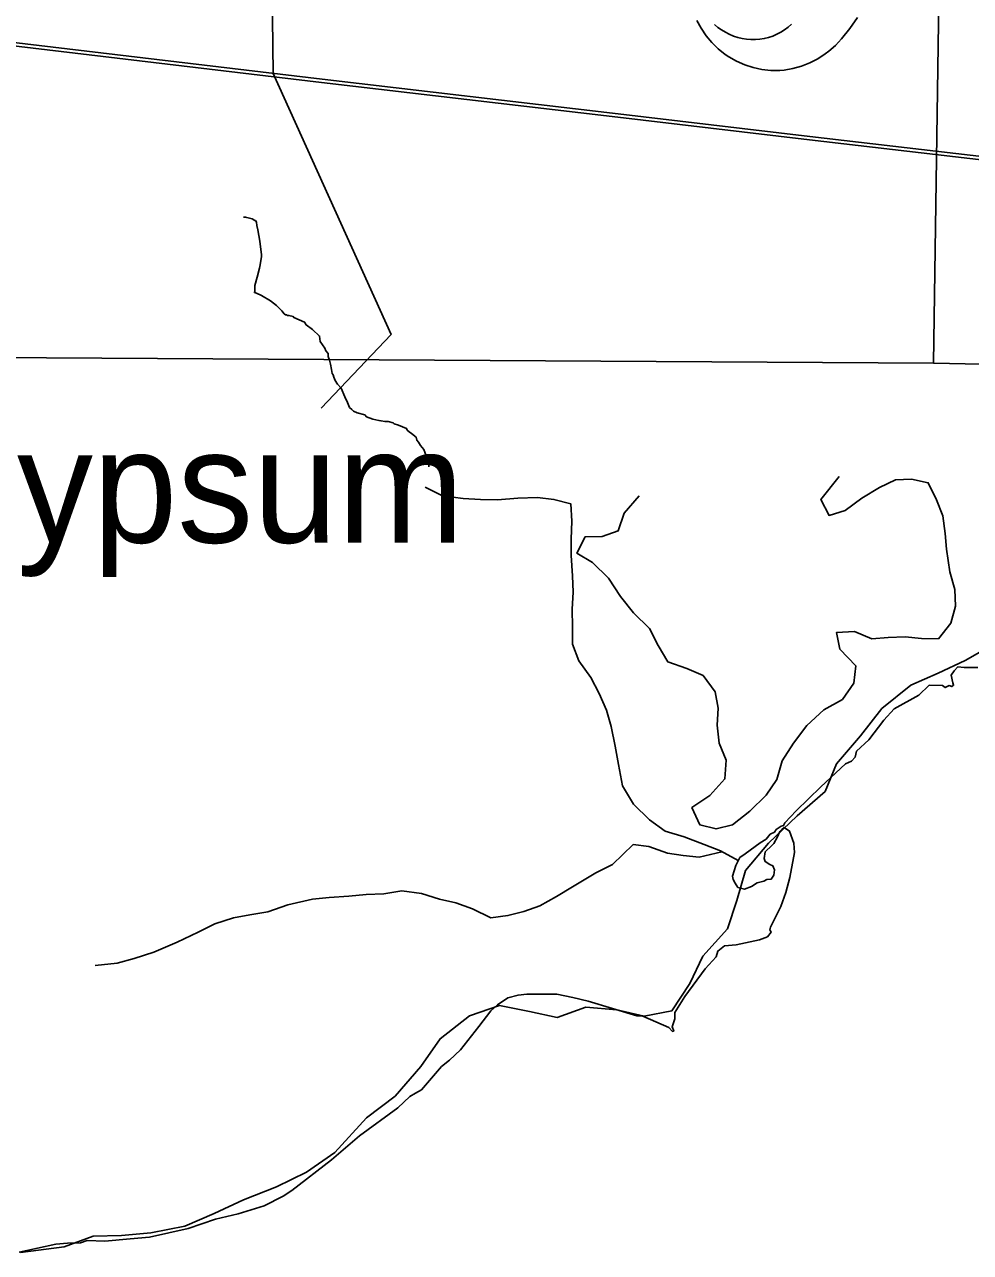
# Model space of a CAD drawing. Extents: x 0 to 34, y 0 to 22.
# Drawn here: x 5.4857 to 5.8148, y 17.6246 to 18.0517 of the extents above; entities that cross this region are included whole.
import ezdxf

# ---------------------------------------------------------------- set-up
doc = ezdxf.new("R2010")
doc.units = 0
for name, color, linetype in [('GM_X_Corporation', 7, 'Continuous'), ('GM_X_Interchange_Ramps', 7, 'Continuous'), ('GM_X_Major_Lake', 7, 'Continuous'), ('GM_X_Minor_River', 7, 'Continuous'), ('GM_X_Rail_Line', 7, 'Continuous'), ('GM_X_State_Route', 7, 'Continuous'), ('GM_X_Unincorporated_Text', 7, 'Continuous')]:
    doc.layers.add(name, color=color, linetype=linetype)

msp = doc.modelspace()

# ---------------------------------------------------------------- linework, layer by layer
at = {"layer": 'GM_X_Corporation'}
for points in [[(5.8093, 18.4313), (5.80201, 17.93395), (5.30041, 17.93698), (5.30482, 18.43261), (5.79308, 18.4314)], [(5.92403, 18.42993), (5.94033, 17.931), (5.80201, 17.93395), (5.8093, 18.4313)]]:
    msp.add_lwpolyline(points, close=True, dxfattribs=at)
for points in [[(5.48388, 17.62463), (5.4966, 17.62746), (5.50072, 17.62785), (5.50515, 17.62795), (5.50751, 17.62869), (5.5137, 17.62854), (5.5225, 17.62932), (5.52923, 17.62991), (5.54265, 17.63291), (5.55214, 17.63611), (5.5601, 17.63807), (5.56909, 17.64078), (5.57568, 17.64422), (5.57878, 17.64618), (5.59249, 17.6568), (5.60232, 17.66511), (5.61559, 17.67489), (5.61982, 17.67882), (5.62179, 17.68), (5.6238, 17.68113), (5.63078, 17.68924), (5.63353, 17.69145), (5.63737, 17.69509), (5.64376, 17.70315), (5.64794, 17.70861), (5.65024, 17.71077), (5.65383, 17.71318), (5.65742, 17.71411), (5.66052, 17.71445), (5.67089, 17.71441), (5.67649, 17.71333), (5.68185, 17.712), (5.69871, 17.70689), (5.70081, 17.70678), (5.70987, 17.70286), (5.71114, 17.70148), (5.71159, 17.70163), (5.711, 17.70305), (5.71198, 17.7059), (5.71203, 17.70807), (5.71547, 17.71362), (5.72255, 17.7233), (5.72638, 17.72738), (5.72697, 17.7294), (5.72928, 17.73127), (5.73331, 17.73156), (5.74147, 17.73328), (5.74417, 17.73441), (5.74545, 17.73598), (5.74506, 17.73677), (5.74526, 17.7378), (5.74884, 17.74488), (5.75066, 17.7498), (5.75194, 17.75505), (5.75356, 17.76376), (5.75342, 17.76695), (5.75184, 17.77118), (5.75007, 17.77236), (5.74919, 17.77167), (5.74855, 17.77098), (5.74767, 17.76921), (5.74639, 17.7669), (5.7457, 17.76612), (5.74344, 17.764), (5.74305, 17.76159), (5.74344, 17.76056), (5.74506, 17.75958), (5.74609, 17.75913), (5.74668, 17.75771), (5.74644, 17.75589), (5.7455, 17.75446), (5.74398, 17.75437), (5.7429, 17.75378), (5.74064, 17.75314), (5.73867, 17.75191), (5.73621, 17.75098), (5.73395, 17.75157), (5.73292, 17.75304), (5.73228, 17.75437), (5.73209, 17.75545), (5.73321, 17.75918), (5.73464, 17.76194), (5.73641, 17.76322), (5.74162, 17.7671), (5.74373, 17.76833), (5.74516, 17.77005), (5.74663, 17.77083), (5.74722, 17.77167), (5.74894, 17.77285), (5.74981, 17.77315), (5.75022, 17.77398), (5.75425, 17.77821), (5.76276, 17.78656), (5.77141, 17.79457), (5.77345, 17.79551), (5.77475, 17.79693), (5.77524, 17.79895), (5.77947, 17.80293), (5.78468, 17.80971), (5.78831, 17.81374), (5.79682, 17.81846), (5.8005, 17.82195), (5.80512, 17.82181), (5.80601, 17.82107), (5.8067, 17.82146), (5.80748, 17.82181), (5.80832, 17.82141), (5.80896, 17.8219), (5.80866, 17.82269), (5.80817, 17.82544), (5.80913, 17.82696), (5.81043, 17.82829), (5.81266, 17.82802), (5.81743, 17.82802)], [(5.81743, 17.82802), (5.81266, 17.82802), (5.81043, 17.82829), (5.80913, 17.82696), (5.80817, 17.82544), (5.80866, 17.82269), (5.80896, 17.8219), (5.80832, 17.82141), (5.80748, 17.82181), (5.8067, 17.82146), (5.80601, 17.82107), (5.80512, 17.82181), (5.8005, 17.82195), (5.79682, 17.81846), (5.78831, 17.81374), (5.78468, 17.80971), (5.77947, 17.80293), (5.77524, 17.79895), (5.77475, 17.79693), (5.77345, 17.79551), (5.77141, 17.79457), (5.76276, 17.78656), (5.75425, 17.77821), (5.75022, 17.77398), (5.74981, 17.77315), (5.74894, 17.77285), (5.74722, 17.77167), (5.74663, 17.77083), (5.74516, 17.77005), (5.74373, 17.76833), (5.74162, 17.7671), (5.73641, 17.76322), (5.73464, 17.76194), (5.73321, 17.75918), (5.73209, 17.75545), (5.73228, 17.75437), (5.73292, 17.75304), (5.73395, 17.75157), (5.73621, 17.75098), (5.73867, 17.75191), (5.74064, 17.75314), (5.7429, 17.75378), (5.74398, 17.75437), (5.7455, 17.75446), (5.74644, 17.75589), (5.74668, 17.75771), (5.74609, 17.75913), (5.74506, 17.75958), (5.74344, 17.76056), (5.74305, 17.76159), (5.74344, 17.764), (5.7457, 17.76612), (5.74639, 17.7669), (5.74767, 17.76921), (5.74855, 17.77098), (5.74919, 17.77167), (5.75007, 17.77236), (5.75184, 17.77118), (5.75342, 17.76695), (5.75356, 17.76376), (5.75194, 17.75505), (5.75066, 17.7498), (5.74884, 17.74488), (5.74526, 17.7378), (5.74506, 17.73677), (5.74545, 17.73598), (5.74417, 17.73441), (5.74147, 17.73328), (5.73331, 17.73156), (5.72928, 17.73127), (5.72697, 17.7294), (5.72638, 17.72738), (5.72255, 17.7233), (5.71547, 17.71362), (5.71203, 17.70807), (5.71198, 17.7059), (5.711, 17.70305), (5.71159, 17.70163), (5.71114, 17.70148), (5.70987, 17.70286), (5.70081, 17.70678), (5.69871, 17.70689), (5.68185, 17.712), (5.67649, 17.71333), (5.67089, 17.71441), (5.66052, 17.71445), (5.65742, 17.71411), (5.65383, 17.71318), (5.65024, 17.71077), (5.64794, 17.70861), (5.64376, 17.70315), (5.63737, 17.69509), (5.63353, 17.69145), (5.63078, 17.68924), (5.6238, 17.68113), (5.62179, 17.68), (5.61982, 17.67882), (5.61559, 17.67489), (5.60232, 17.66511), (5.59249, 17.6568), (5.57878, 17.64618), (5.57568, 17.64422), (5.56909, 17.64078), (5.5601, 17.63807), (5.55214, 17.63611), (5.54265, 17.63291), (5.52923, 17.62991), (5.5225, 17.62932), (5.5137, 17.62854), (5.50751, 17.62869), (5.50515, 17.62795), (5.50072, 17.62785), (5.4966, 17.62746), (5.48388, 17.62463)]]:
    msp.add_lwpolyline(points, dxfattribs=at)
at = {"layer": 'GM_X_Interchange_Ramps'}
msp.add_lwpolyline([(5.71966, 18.05317), (5.72113, 18.05043), (5.72285, 18.04786), (5.72483, 18.04547), (5.72703, 18.04329), (5.72946, 18.04136), (5.73075, 18.04049), (5.73345, 18.03897), (5.7363, 18.03772), (5.73925, 18.03677), (5.74229, 18.03612), (5.74538, 18.03579), (5.74849, 18.03579), (5.75004, 18.03591), (5.75309, 18.03641), (5.75609, 18.03721), (5.75897, 18.03836), (5.76172, 18.03979), (5.7643, 18.0415), (5.76554, 18.04244), (5.76784, 18.0445), (5.77, 18.04673), (5.77292, 18.05037), (5.77555, 18.05421)], dxfattribs=at)
at = {"layer": 'GM_X_Major_Lake'}
msp.add_lwpolyline([(5.82292, 17.83621), (5.81305, 17.83051), (5.80356, 17.82613), (5.79408, 17.82195), (5.78402, 17.81378), (5.77662, 17.80427), (5.76827, 17.79457), (5.76428, 17.78488), (5.7546, 17.77651), (5.74454, 17.76701), (5.73657, 17.7575), (5.73354, 17.74705), (5.73031, 17.73716), (5.72177, 17.72765), (5.71722, 17.71815), (5.71096, 17.70864), (5.70128, 17.70674), (5.69179, 17.70902), (5.68097, 17.70997), (5.6711, 17.70636), (5.66142, 17.70845), (5.65098, 17.71054), (5.64054, 17.70692), (5.63029, 17.69894), (5.62365, 17.68924), (5.61473, 17.67898), (5.60468, 17.67137), (5.59367, 17.65939), (5.5838, 17.65255), (5.57336, 17.64742), (5.56197, 17.64285), (5.55173, 17.6381), (5.54148, 17.63372), (5.52971, 17.63144), (5.51946, 17.63049), (5.50959, 17.6303), (5.49953, 17.62649), (5.48435, 17.62459)], dxfattribs=at)
at = {"layer": 'GM_X_Minor_River'}
for points in [[(5.70535, 18.20639), (5.63131, 18.20794), (5.6298, 18.16897), (5.57057, 18.16946), (5.57221, 18.03472), (5.61329, 17.94388), (5.58893, 17.9183)], [(5.62641, 17.89783), (5.62624, 17.89898), (5.62587, 17.89993), (5.62588, 17.9005), (5.62552, 17.90164), (5.62497, 17.90298), (5.62461, 17.90394), (5.62349, 17.90528), (5.62275, 17.90643), (5.62219, 17.9072), (5.62201, 17.90815), (5.62033, 17.9095), (5.61958, 17.91008), (5.61883, 17.91066), (5.61865, 17.91124), (5.61582, 17.91242), (5.61431, 17.91282), (5.61393, 17.9132), (5.61223, 17.91361), (5.6111, 17.91362), (5.60977, 17.91383), (5.60902, 17.91403), (5.60694, 17.91444), (5.60468, 17.91523), (5.60412, 17.916), (5.60147, 17.91661), (5.60015, 17.9172), (5.59959, 17.91777), (5.59885, 17.91854), (5.59811, 17.92026), (5.59719, 17.92217), (5.59591, 17.92523), (5.5946, 17.92658), (5.59386, 17.92792), (5.59331, 17.92907), (5.59313, 17.92983), (5.59276, 17.9304), (5.59259, 17.93173), (5.59224, 17.93364), (5.59188, 17.93497), (5.59133, 17.93631), (5.59135, 17.93726), (5.5906, 17.93822), (5.59024, 17.93917), (5.58857, 17.94148), (5.5884, 17.94338), (5.58597, 17.94569), (5.58372, 17.94724), (5.58317, 17.9482), (5.5794, 17.94977), (5.57921, 17.95015), (5.5777, 17.95055), (5.57713, 17.95056), (5.57695, 17.95075), (5.57657, 17.95076), (5.57601, 17.95115), (5.57526, 17.95211), (5.5747, 17.95268), (5.57339, 17.95403), (5.57133, 17.95558), (5.56814, 17.95752), (5.56644, 17.95831), (5.56569, 17.95851), (5.56588, 17.95889), (5.56591, 17.96097), (5.56671, 17.96381), (5.56752, 17.96703), (5.56772, 17.96816), (5.56814, 17.97101), (5.56815, 17.97158), (5.56765, 17.97633), (5.56695, 17.98033), (5.5666, 17.98185), (5.56642, 17.98299), (5.56605, 17.98357), (5.56586, 17.98357), (5.56493, 17.98416), (5.56304, 17.98456), (5.56266, 17.98476), (5.5619, 17.98477)], [(5.6996, 17.88776), (5.69433, 17.88179), (5.69229, 17.87556), (5.68673, 17.87359), (5.68083, 17.87353), (5.67785, 17.86789), (5.68329, 17.86454), (5.68888, 17.85909), (5.69311, 17.85272), (5.69756, 17.8471), (5.70314, 17.84165), (5.70624, 17.83569), (5.70954, 17.8301), (5.71615, 17.82767), (5.7218, 17.82526), (5.72605, 17.81965), (5.72707, 17.81392), (5.72675, 17.80804), (5.72737, 17.80175), (5.7299, 17.79579), (5.72938, 17.78934), (5.72411, 17.78356), (5.71793, 17.77932), (5.72065, 17.77337), (5.72633, 17.77191), (5.73207, 17.7733), (5.73807, 17.77812), (5.74371, 17.7837), (5.74745, 17.78913), (5.7493, 17.79555), (5.75324, 17.80174), (5.75795, 17.80791), (5.76377, 17.8133), (5.77032, 17.81695), (5.77425, 17.82257), (5.77496, 17.82864), (5.76938, 17.83447), (5.76818, 17.8402), (5.77446, 17.84063), (5.78049, 17.83803), (5.78621, 17.83847), (5.79211, 17.83872), (5.79781, 17.83821), (5.8037, 17.83808), (5.80801, 17.8435), (5.80966, 17.84936), (5.80941, 17.85526), (5.80765, 17.86139), (5.80649, 17.86921), (5.80604, 17.87473), (5.80522, 17.88084), (5.80306, 17.8864), (5.80015, 17.89236), (5.79428, 17.89363), (5.78876, 17.89338), (5.78318, 17.89065), (5.77701, 17.88698), (5.77121, 17.88274), (5.76565, 17.88096), (5.76273, 17.88654), (5.76919, 17.89457)], [(5.62509, 17.89075), (5.63111, 17.88776), (5.63832, 17.88684), (5.6444, 17.88651), (5.65029, 17.88638), (5.65735, 17.88698), (5.6642, 17.88721), (5.66989, 17.88652), (5.67576, 17.88505), (5.67619, 17.87896), (5.67586, 17.87269), (5.67593, 17.86698), (5.67634, 17.85994), (5.6766, 17.85423), (5.67628, 17.84834), (5.67633, 17.84206), (5.67639, 17.83616), (5.67854, 17.83041), (5.68279, 17.82461), (5.68571, 17.81903), (5.68824, 17.81327), (5.68983, 17.80753), (5.6912, 17.80065), (5.69239, 17.79435), (5.69375, 17.7869), (5.6976, 17.78054), (5.70319, 17.77509), (5.70862, 17.77116), (5.71523, 17.76912), (5.72221, 17.76649), (5.72787, 17.76427), (5.73407, 17.7609)], [(5.72839, 17.76399), (5.7204, 17.76215), (5.7149, 17.76266), (5.7094, 17.76354), (5.70298, 17.76577), (5.69748, 17.76647), (5.69029, 17.75959), (5.68452, 17.75668), (5.67641, 17.75172), (5.67082, 17.74842), (5.66504, 17.74513), (5.65948, 17.74316), (5.65394, 17.74176), (5.64802, 17.74094), (5.64162, 17.74413), (5.63577, 17.74616), (5.63009, 17.74743), (5.62386, 17.74947), (5.61703, 17.75038), (5.61073, 17.74938), (5.60463, 17.74914), (5.59853, 17.74851), (5.59167, 17.7481), (5.58595, 17.74746), (5.57735, 17.74556), (5.57044, 17.74305), (5.56414, 17.74205), (5.55841, 17.74104), (5.5519, 17.7389), (5.54613, 17.73599), (5.53882, 17.73254), (5.53075, 17.7291), (5.52385, 17.72679), (5.51792, 17.72521), (5.51029, 17.72442)]]:
    msp.add_lwpolyline(points, dxfattribs=at)
at = {"layer": 'GM_X_Rail_Line'}
for points in [[(4.30119, 18.18404), (4.66944, 18.14103), (5.18045, 18.08076), (5.3775, 18.05835), (5.42552, 18.05196), (5.44974, 18.0493), (5.58924, 18.03272), (5.6903, 18.0209), (5.75899, 18.01277), (5.88746, 17.99778), (5.93953, 17.99155), (5.98027, 17.98676), (5.99967, 17.98441), (6.01742, 17.98187)], [(4.30105, 18.18289), (4.6693, 18.13987), (5.18031, 18.07961), (5.37736, 18.0572), (5.42538, 18.05081), (5.44961, 18.04815), (5.5891, 18.03157), (5.69016, 18.01975), (5.75885, 18.01162), (5.88732, 17.99663), (5.93939, 17.9904), (5.98013, 17.9856), (5.99952, 17.98326), (6.01725, 17.98072)]]:
    msp.add_lwpolyline(points, dxfattribs=at)
at = {"layer": 'GM_X_State_Route'}
msp.add_lwpolyline([(5.75255, 18.05188), (5.7514, 18.05084), (5.75017, 18.0499), (5.74886, 18.04906), (5.74749, 18.04833), (5.74606, 18.04772), (5.74459, 18.04722), (5.74308, 18.04686), (5.74155, 18.04662), (5.74, 18.04651), (5.73845, 18.04651), (5.7369, 18.04664), (5.73536, 18.04689), (5.73385, 18.04726), (5.73238, 18.04774), (5.73094, 18.04834), (5.72956, 18.04905), (5.72823, 18.04985), (5.72696, 18.05075), (5.72579, 18.05175)], dxfattribs=at)

# ---------------------------------------------------------------- texts
at = {"layer": 'GM_X_Unincorporated_Text'}
msp.add_text('Gypsum', height=0.039489, rotation=0, dxfattribs=at).set_placement((5.44204, 17.87151))

doc.saveas('drawing.dxf')
